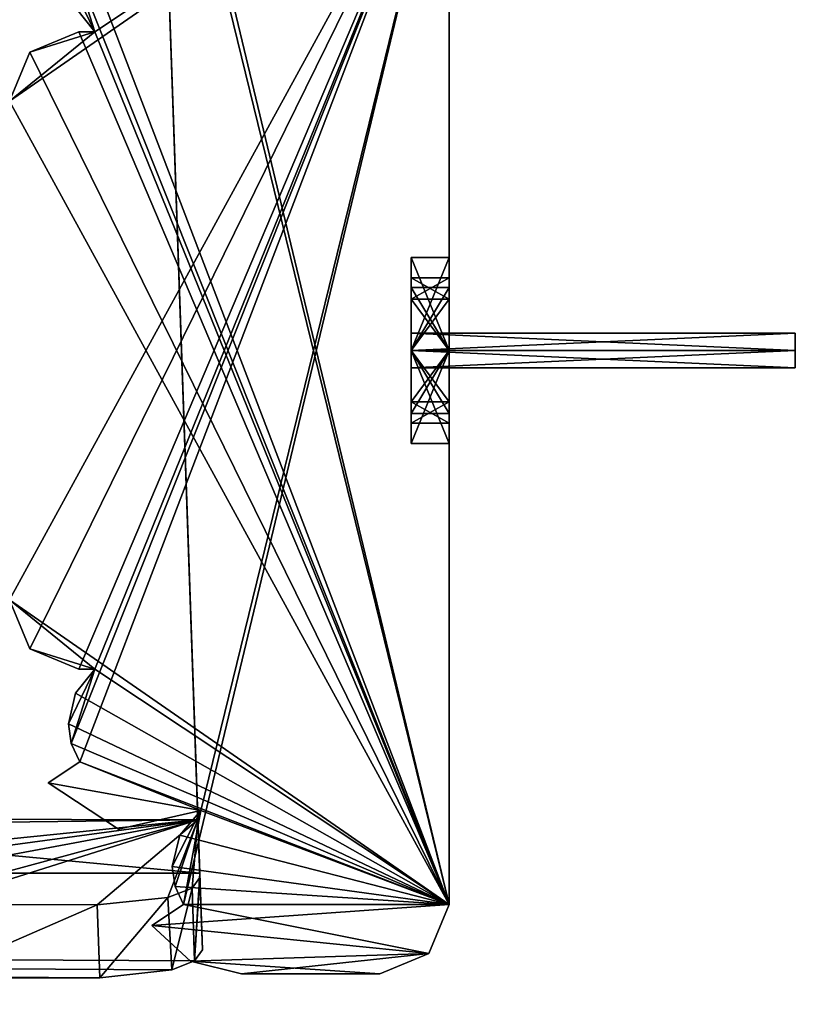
# Model space of a CAD drawing. Header units: millimetres. Extents: x -269 to 269, y -42 to 416.
# Tile 353 of 355: x 247 to 269, y 363 to 392. Entities that reach past the tile are written whole.
import ezdxf

# ---------------------------------------------------------------- set-up
doc = ezdxf.new("R2010")
doc.units = ezdxf.units.MM
doc.header["$LTSCALE"] = 65.185185
for name, color, linetype in [('3124', 7, 'CONTINUOUS'), ('3125', 7, 'CONTINUOUS'), ('3216', 7, 'CONTINUOUS'), ('3217', 7, 'CONTINUOUS'), ('3286', 7, 'CONTINUOUS'), ('3287', 7, 'CONTINUOUS'), ('3288', 7, 'CONTINUOUS'), ('3794', 7, 'CONTINUOUS'), ('3795', 7, 'CONTINUOUS'), ('3796', 7, 'CONTINUOUS'), ('3797', 7, 'CONTINUOUS'), ('3798', 7, 'CONTINUOUS'), ('3799', 7, 'CONTINUOUS'), ('3800', 7, 'CONTINUOUS'), ('3801', 7, 'CONTINUOUS'), ('3823', 7, 'CONTINUOUS'), ('3824', 7, 'CONTINUOUS'), ('3825', 7, 'CONTINUOUS'), ('3826', 7, 'CONTINUOUS'), ('3827', 7, 'CONTINUOUS'), ('3835', 7, 'CONTINUOUS'), ('3836', 7, 'CONTINUOUS'), ('3837', 7, 'CONTINUOUS'), ('3838', 7, 'CONTINUOUS'), ('3839', 7, 'CONTINUOUS'), ('3840', 7, 'CONTINUOUS'), ('3841', 7, 'CONTINUOUS'), ('3842', 7, 'CONTINUOUS'), ('3843', 7, 'CONTINUOUS'), ('3844', 7, 'CONTINUOUS'), ('3845', 7, 'CONTINUOUS'), ('3846', 7, 'CONTINUOUS'), ('3847', 7, 'CONTINUOUS'), ('3848', 7, 'CONTINUOUS'), ('3849', 7, 'CONTINUOUS'), ('3850', 7, 'CONTINUOUS'), ('3851', 7, 'CONTINUOUS'), ('3852', 7, 'CONTINUOUS'), ('3853', 7, 'CONTINUOUS'), ('3854', 7, 'CONTINUOUS'), ('3855', 7, 'CONTINUOUS'), ('3856', 7, 'CONTINUOUS'), ('3857', 7, 'CONTINUOUS')]:
    doc.layers.add(name, color=color, linetype=linetype)

msp = doc.modelspace()

# ---------------------------------------------------------------- linework, layer by layer
at = {"layer": '3124', "linetype": 'Continuous'}
for points in [[(251.794, 366.908, -2.706), (-251.794, 366.908, -2.706), (251.645, 364.38, -12.14), (251.794, 366.908, -2.706)], [(251.645, 364.38, -12.14), (-251.794, 366.908, -2.706), (250.993, 364.12, -13.112), (251.645, 364.38, -12.14)], [(250.993, 364.12, -13.112), (-251.794, 366.908, -2.706), (248.908, 363.889, -13.972), (250.993, 364.12, -13.112)], [(248.908, 363.889, -13.972), (-251.794, 366.908, -2.706), (243.99, 363.885, -13.99), (248.908, 363.889, -13.972)], [(251.871, 364.693, -10.973), (251.794, 366.908, -2.706), (251.645, 364.38, -12.14), (251.871, 364.693, -10.973)]]:
    msp.add_3dface(points, dxfattribs=at)
at = {"layer": '3125', "linetype": 'Continuous'}
for points in [[(-251.794, 366.908, -2.706), (251.794, 366.908, -2.706), (-250.149, 414, -4.351), (-251.794, 366.908, -2.706)], [(251.794, 366.908, -2.706), (250.149, 414, -4.351), (-250.149, 414, -4.351), (251.794, 366.908, -2.706)]]:
    msp.add_3dface(points, dxfattribs=at)
at = {"layer": '3216', "linetype": 'Continuous'}
for points in [[(0, 411.5, -7.165), (250.237, 411.5, -6.291), (0, 369.114, -5.685), (0, 411.5, -7.165)], [(0, 369.114, -5.685), (250.237, 411.5, -6.291), (251.74, 368.446, -4.782), (0, 369.114, -5.685)]]:
    msp.add_3dface(points, dxfattribs=at)
at = {"layer": '3217', "linetype": 'Continuous'}
for points in [[(0, 369.114, -5.685), (251.74, 368.446, -4.782), (0, 365.454, -19.344), (0, 369.114, -5.685)], [(0, 365.454, -19.344), (251.74, 368.446, -4.782), (214.58, 364.671, -19.371), (0, 365.454, -19.344)], [(214.58, 364.671, -19.371), (251.74, 368.446, -4.782), (219.799, 364.139, -21.288), (214.58, 364.671, -19.371)], [(219.799, 364.139, -21.288), (251.74, 368.446, -4.782), (223.243, 363.122, -25.035), (219.799, 364.139, -21.288)], [(223.243, 363.122, -25.035), (251.74, 368.446, -4.782), (241.898, 365.784, -14.849), (223.243, 363.122, -25.035)], [(241.898, 365.784, -14.849), (251.74, 368.446, -4.782), (243.99, 366.007, -13.99), (241.898, 365.784, -14.849)], [(243.99, 366.007, -13.99), (251.74, 368.446, -4.782), (248.834, 365.994, -13.973), (243.99, 366.007, -13.99)], [(248.834, 365.994, -13.973), (251.74, 368.446, -4.782), (250.876, 366.205, -13.155), (248.834, 365.994, -13.973)], [(250.876, 366.205, -13.155), (251.74, 368.446, -4.782), (251.572, 366.475, -12.141), (250.876, 366.205, -13.155)], [(251.572, 366.475, -12.141), (251.74, 368.446, -4.782), (251.798, 366.787, -10.973), (251.572, 366.475, -12.141)]]:
    msp.add_3dface(points, dxfattribs=at)
at = {"layer": '3286', "linetype": 'Continuous'}
for points in [[(243.99, 363.885, -13.99), (243.99, 366.007, -13.99), (248.834, 365.994, -13.973), (243.99, 363.885, -13.99)], [(248.908, 363.889, -13.972), (243.99, 363.885, -13.99), (248.834, 365.994, -13.973), (248.908, 363.889, -13.972)]]:
    msp.add_3dface(points, dxfattribs=at)
at = {"layer": '3287', "linetype": 'Continuous'}
for points in [[(251.645, 364.38, -12.14), (251.572, 366.475, -12.141), (251.798, 366.787, -10.973), (251.645, 364.38, -12.14)], [(251.871, 364.693, -10.973), (251.645, 364.38, -12.14), (251.798, 366.787, -10.973), (251.871, 364.693, -10.973)], [(250.993, 364.12, -13.112), (250.876, 366.205, -13.155), (251.572, 366.475, -12.141), (250.993, 364.12, -13.112)], [(251.645, 364.38, -12.14), (250.993, 364.12, -13.112), (251.572, 366.475, -12.141), (251.645, 364.38, -12.14)], [(248.908, 363.889, -13.972), (248.834, 365.994, -13.973), (250.876, 366.205, -13.155), (248.908, 363.889, -13.972)], [(250.993, 364.12, -13.112), (248.908, 363.889, -13.972), (250.876, 366.205, -13.155), (250.993, 364.12, -13.112)]]:
    msp.add_3dface(points, dxfattribs=at)
at = {"layer": '3288', "linetype": 'Continuous'}
for points in [[(250.149, 414, -4.351), (251.794, 366.908, -2.706), (251.74, 368.446, -4.782), (250.149, 414, -4.351)], [(250.237, 411.5, -6.291), (250.149, 414, -4.351), (251.74, 368.446, -4.782), (250.237, 411.5, -6.291)], [(251.794, 366.908, -2.706), (251.871, 364.693, -10.973), (251.74, 368.446, -4.782), (251.794, 366.908, -2.706)], [(251.74, 368.446, -4.782), (251.871, 364.693, -10.973), (251.798, 366.787, -10.973), (251.74, 368.446, -4.782)]]:
    msp.add_3dface(points, dxfattribs=at)
at = {"layer": '3794', "linetype": 'Continuous'}
for points in [[(246.3, 374.8, -17), (246.886, 373.386, -17), (259, 398, -17), (246.3, 374.8, -17)], [(246.3, 389.2, -17), (246.3, 374.8, -17), (259, 398, -17), (246.3, 389.2, -17)], [(248.768, 391.2, -17), (246.3, 389.2, -17), (259, 398, -17), (248.768, 391.2, -17)], [(246.886, 373.386, -17), (248.3, 372.8, -17), (259, 398, -17), (246.886, 373.386, -17)], [(248.084, 370.65, -17), (248.33, 370.124, -17), (259, 398, -17), (248.084, 370.65, -17)], [(248.768, 372.8, -17), (248.084, 370.65, -17), (259, 398, -17), (248.768, 372.8, -17)], [(248.202, 391.899, -17), (248.768, 391.2, -17), (259, 398, -17), (248.202, 391.899, -17)], [(248.3, 372.8, -17), (248.768, 372.8, -17), (259, 398, -17), (248.3, 372.8, -17)], [(248.33, 370.124, -17), (251.824, 368.717, -17), (259, 398, -17), (248.33, 370.124, -17)], [(251.824, 368.717, -17), (251.33, 366, -17), (259, 398, -17), (251.824, 368.717, -17)], [(259, 398, -17), (251.33, 366, -17), (259, 366, -17), (259, 398, -17)], [(246.886, 390.614, -17), (246.3, 389.2, -17), (248.768, 391.2, -17), (246.886, 390.614, -17)], [(248.3, 391.2, -17), (246.886, 390.614, -17), (248.768, 391.2, -17), (248.3, 391.2, -17)], [(248, 371.224, -17), (248.084, 370.65, -17), (248.768, 372.8, -17), (248, 371.224, -17)], [(248.202, 372.101, -17), (248, 371.224, -17), (248.768, 372.8, -17), (248.202, 372.101, -17)], [(247.411, 369.519, -17), (251.824, 368.717, -17), (248.33, 370.124, -17), (247.411, 369.519, -17)], [(249.446, 368.174, -17), (251.824, 368.717, -17), (247.411, 369.519, -17), (249.446, 368.174, -17)], [(251, 367.1, -17), (251.084, 366.526, -17), (251.824, 368.717, -17), (251, 367.1, -17)], [(251.218, 368.007, -17), (251, 367.1, -17), (251.824, 368.717, -17), (251.218, 368.007, -17)], [(251.084, 366.526, -17), (251.33, 366, -17), (251.824, 368.717, -17), (251.084, 366.526, -17)], [(251.33, 366, -17), (250.411, 365.395, -17), (259, 366, -17), (251.33, 366, -17)], [(259, 366, -17), (250.411, 365.395, -17), (258.414, 364.586, -17), (259, 366, -17)], [(258.414, 364.586, -17), (250.411, 365.395, -17), (251.53, 364.371, -17), (258.414, 364.586, -17)], [(253, 364, -17), (258.414, 364.586, -17), (251.53, 364.371, -17), (253, 364, -17)], [(257, 364, -17), (258.414, 364.586, -17), (253, 364, -17), (257, 364, -17)]]:
    msp.add_3dface(points, dxfattribs=at)
at = {"layer": '3795', "linetype": 'Continuous'}
for points in [[(250.411, 365.395, -17), (251.33, 366, -17), (251.33, 366, -317), (250.411, 365.395, -17)], [(250.411, 365.395, -317), (250.411, 365.395, -17), (251.33, 366, -317), (250.411, 365.395, -317)]]:
    msp.add_3dface(points, dxfattribs=at)
at = {"layer": '3796', "linetype": 'Continuous'}
for points in [[(251.218, 368.007, -17), (251.824, 368.717, -17), (251.218, 368.007, -317), (251.218, 368.007, -17)], [(251.218, 368.007, -317), (251.824, 368.717, -17), (251.824, 368.717, -317), (251.218, 368.007, -317)], [(251, 367.1, -17), (251.218, 368.007, -17), (251, 367.1, -317), (251, 367.1, -17)], [(251, 367.1, -317), (251.218, 368.007, -17), (251.218, 368.007, -317), (251, 367.1, -317)], [(251.084, 366.526, -17), (251, 367.1, -17), (251.084, 366.526, -317), (251.084, 366.526, -17)], [(251.084, 366.526, -317), (251, 367.1, -17), (251, 367.1, -317), (251.084, 366.526, -317)], [(251.33, 366, -17), (251.084, 366.526, -17), (251.33, 366, -317), (251.33, 366, -17)], [(251.33, 366, -317), (251.084, 366.526, -17), (251.084, 366.526, -317), (251.33, 366, -317)]]:
    msp.add_3dface(points, dxfattribs=at)
at = {"layer": '3797', "linetype": 'Continuous'}
for points in [[(249.446, 368.174, -17), (247.411, 369.519, -17), (249.446, 368.174, -317), (249.446, 368.174, -17)], [(247.411, 369.519, -17), (247.411, 369.519, -317), (249.446, 368.174, -317), (247.411, 369.519, -17)], [(251.824, 368.717, -17), (249.446, 368.174, -17), (251.824, 368.717, -317), (251.824, 368.717, -17)], [(251.824, 368.717, -317), (249.446, 368.174, -17), (249.446, 368.174, -317), (251.824, 368.717, -317)]]:
    msp.add_3dface(points, dxfattribs=at)
at = {"layer": '3798', "linetype": 'Continuous'}
for points in [[(247.411, 369.519, -17), (248.33, 370.124, -17), (248.33, 370.124, -317), (247.411, 369.519, -17)], [(247.411, 369.519, -317), (247.411, 369.519, -17), (248.33, 370.124, -317), (247.411, 369.519, -317)]]:
    msp.add_3dface(points, dxfattribs=at)
at = {"layer": '3799', "linetype": 'Continuous'}
for points in [[(248.202, 372.101, -17), (248.768, 372.8, -17), (248.202, 372.101, -317), (248.202, 372.101, -17)], [(248.768, 372.8, -17), (248.768, 372.8, -317), (248.202, 372.101, -317), (248.768, 372.8, -17)], [(248, 371.224, -17), (248.202, 372.101, -17), (248, 371.224, -317), (248, 371.224, -17)], [(248, 371.224, -317), (248.202, 372.101, -17), (248.202, 372.101, -317), (248, 371.224, -317)], [(248.084, 370.65, -17), (248, 371.224, -17), (248.084, 370.65, -317), (248.084, 370.65, -17)], [(248.084, 370.65, -317), (248, 371.224, -17), (248, 371.224, -317), (248.084, 370.65, -317)], [(248.33, 370.124, -17), (248.084, 370.65, -17), (248.33, 370.124, -317), (248.33, 370.124, -17)], [(248.33, 370.124, -317), (248.084, 370.65, -17), (248.084, 370.65, -317), (248.33, 370.124, -317)]]:
    msp.add_3dface(points, dxfattribs=at)
at = {"layer": '3800', "linetype": 'Continuous'}
for points in [[(248.768, 372.8, -17), (248.3, 372.8, -17), (248.3, 372.8, -317), (248.768, 372.8, -17)], [(248.768, 372.8, -317), (248.768, 372.8, -17), (248.3, 372.8, -317), (248.768, 372.8, -317)]]:
    msp.add_3dface(points, dxfattribs=at)
at = {"layer": '3801', "linetype": 'Continuous'}
for points in [[(246.886, 373.386, -17), (246.3, 374.8, -17), (246.886, 373.386, -317), (246.886, 373.386, -17)], [(246.3, 374.8, -17), (246.3, 374.8, -317), (246.886, 373.386, -317), (246.3, 374.8, -17)], [(248.3, 372.8, -17), (246.886, 373.386, -17), (248.3, 372.8, -317), (248.3, 372.8, -17)], [(248.3, 372.8, -317), (246.886, 373.386, -17), (246.886, 373.386, -317), (248.3, 372.8, -317)]]:
    msp.add_3dface(points, dxfattribs=at)
at = {"layer": '3823', "linetype": 'Continuous'}
for points in [[(259, 398, -317), (259, 366, -317), (251.33, 398, -317), (259, 398, -317)], [(251.33, 398, -317), (259, 366, -317), (251.824, 395.283, -317), (251.33, 398, -317)], [(251.824, 395.283, -317), (259, 366, -317), (248.33, 393.876, -317), (251.824, 395.283, -317)], [(248.33, 393.876, -317), (259, 366, -317), (248.084, 393.35, -317), (248.33, 393.876, -317)], [(248, 392.776, -317), (248.084, 393.35, -317), (248.768, 391.2, -317), (248, 392.776, -317)], [(248.084, 393.35, -317), (259, 366, -317), (248.768, 391.2, -317), (248.084, 393.35, -317)], [(248.202, 391.899, -317), (248, 392.776, -317), (248.768, 391.2, -317), (248.202, 391.899, -317)], [(248.3, 391.2, -317), (259, 366, -317), (246.886, 390.614, -317), (248.3, 391.2, -317)], [(248.768, 391.2, -317), (259, 366, -317), (248.3, 391.2, -317), (248.768, 391.2, -317)], [(259, 366, -317), (246.3, 389.2, -317), (246.886, 390.614, -317), (259, 366, -317)], [(246.3, 374.8, -317), (246.3, 389.2, -317), (259, 366, -317), (246.3, 374.8, -317)], [(246.3, 374.8, -317), (248.768, 372.8, -317), (246.886, 373.386, -317), (246.3, 374.8, -317)], [(248.768, 372.8, -317), (246.3, 374.8, -317), (259, 366, -317), (248.768, 372.8, -317)], [(248.768, 372.8, -317), (248.3, 372.8, -317), (246.886, 373.386, -317), (248.768, 372.8, -317)], [(248.202, 372.101, -317), (248.768, 372.8, -317), (259, 366, -317), (248.202, 372.101, -317)], [(248, 371.224, -317), (248.202, 372.101, -317), (259, 366, -317), (248, 371.224, -317)], [(248.084, 370.65, -317), (248, 371.224, -317), (259, 366, -317), (248.084, 370.65, -317)], [(248.33, 370.124, -317), (248.084, 370.65, -317), (259, 366, -317), (248.33, 370.124, -317)], [(251.824, 368.717, -317), (247.411, 369.519, -317), (248.33, 370.124, -317), (251.824, 368.717, -317)], [(251.824, 368.717, -317), (248.33, 370.124, -317), (259, 366, -317), (251.824, 368.717, -317)], [(247.411, 369.519, -317), (251.824, 368.717, -317), (249.446, 368.174, -317), (247.411, 369.519, -317)], [(251.218, 368.007, -317), (251.824, 368.717, -317), (259, 366, -317), (251.218, 368.007, -317)], [(251, 367.1, -317), (251.218, 368.007, -317), (259, 366, -317), (251, 367.1, -317)], [(251.084, 366.526, -317), (251, 367.1, -317), (259, 366, -317), (251.084, 366.526, -317)], [(251.33, 366, -317), (251.084, 366.526, -317), (259, 366, -317), (251.33, 366, -317)], [(250.411, 365.395, -317), (251.33, 366, -317), (258.414, 364.586, -317), (250.411, 365.395, -317)], [(251.33, 366, -317), (259, 366, -317), (258.414, 364.586, -317), (251.33, 366, -317)], [(251.53, 364.371, -317), (250.411, 365.395, -317), (258.414, 364.586, -317), (251.53, 364.371, -317)], [(257, 364, -317), (251.53, 364.371, -317), (258.414, 364.586, -317), (257, 364, -317)], [(253, 364, -317), (251.53, 364.371, -317), (257, 364, -317), (253, 364, -317)]]:
    msp.add_3dface(points, dxfattribs=at)
at = {"layer": '3824', "linetype": 'Continuous'}
for points in [[(259, 398, -17), (259, 366, -17), (259, 380.18, -40.953), (259, 398, -17)], [(259, 398, -317), (259, 398, -17), (259, 384.1, -254), (259, 398, -317)], [(259, 398, -17), (259, 382, -221.9), (259, 384.685, -223.451), (259, 398, -17)], [(259, 382, -221.9), (259, 398, -17), (259, 384.684, -70.551), (259, 382, -221.9)], [(259, 384.684, -226.551), (259, 398, -17), (259, 384.685, -223.451), (259, 384.684, -226.551)], [(259, 398, -17), (259, 384.684, -226.551), (259, 383.485, -248.515), (259, 398, -17)], [(259, 382, -39.9), (259, 398, -17), (259, 380.18, -40.953), (259, 382, -39.9)], [(259, 398, -17), (259, 382, -39.9), (259, 383.818, -40.949), (259, 398, -17)], [(259, 383.82, -43.047), (259, 398, -17), (259, 383.818, -40.949), (259, 383.82, -43.047)], [(259, 398, -17), (259, 383.82, -43.047), (259, 382, -65.9), (259, 398, -17)], [(259, 398, -17), (259, 382, -65.9), (259, 384.685, -67.451), (259, 398, -17)], [(259, 384.684, -70.551), (259, 398, -17), (259, 384.685, -67.451), (259, 384.684, -70.551)], [(259, 384.1, -254), (259, 398, -17), (259, 384.1, -250), (259, 384.1, -254)], [(259, 384.1, -250), (259, 398, -17), (259, 383.485, -248.515), (259, 384.1, -250)], [(259, 366, -317), (259, 398, -317), (259, 384.1, -254), (259, 366, -317)], [(259, 382, -72.1), (259, 382, -221.9), (259, 384.684, -70.551), (259, 382, -72.1)], [(259, 384.684, -226.551), (259, 382, -228.1), (259, 382, -247.9), (259, 384.684, -226.551)], [(259, 383.485, -248.515), (259, 384.684, -226.551), (259, 382, -247.9), (259, 383.485, -248.515)], [(259, 383.485, -255.485), (259, 366, -317), (259, 384.1, -254), (259, 383.485, -255.485)], [(259, 383.82, -43.047), (259, 382, -44.1), (259, 382, -65.9), (259, 383.82, -43.047)], [(259, 382, -256.1), (259, 366, -317), (259, 383.485, -255.485), (259, 382, -256.1)], [(259, 366, -317), (259, 379.316, -223.449), (259, 382, -72.1), (259, 366, -317)], [(259, 379.315, -226.549), (259, 366, -317), (259, 382, -228.1), (259, 379.315, -226.549)], [(259, 382, -228.1), (259, 366, -317), (259, 379.9, -250), (259, 382, -228.1)], [(259, 379.315, -70.549), (259, 366, -317), (259, 382, -72.1), (259, 379.315, -70.549)], [(259, 380.515, -255.485), (259, 366, -317), (259, 382, -256.1), (259, 380.515, -255.485)], [(259, 379.316, -223.449), (259, 382, -221.9), (259, 382, -72.1), (259, 379.316, -223.449)], [(259, 382, -247.9), (259, 382, -228.1), (259, 380.515, -248.515), (259, 382, -247.9)], [(259, 380.515, -248.515), (259, 382, -228.1), (259, 379.9, -250), (259, 380.515, -248.515)], [(259, 382, -44.1), (259, 380.182, -43.051), (259, 379.316, -67.449), (259, 382, -44.1)], [(259, 382, -65.9), (259, 382, -44.1), (259, 379.316, -67.449), (259, 382, -65.9)], [(259, 379.9, -254), (259, 366, -317), (259, 380.515, -255.485), (259, 379.9, -254)], [(259, 380.18, -40.953), (259, 366, -317), (259, 380.182, -43.051), (259, 380.18, -40.953)], [(259, 380.182, -43.051), (259, 366, -317), (259, 379.316, -67.449), (259, 380.182, -43.051)], [(259, 366, -17), (259, 366, -317), (259, 380.18, -40.953), (259, 366, -17)], [(259, 366, -317), (259, 379.9, -254), (259, 379.9, -250), (259, 366, -317)], [(259, 379.316, -223.449), (259, 366, -317), (259, 379.315, -226.549), (259, 379.316, -223.449)], [(259, 379.316, -67.449), (259, 366, -317), (259, 379.315, -70.549), (259, 379.316, -67.449)]]:
    msp.add_3dface(points, dxfattribs=at)
at = {"layer": '3825', "linetype": 'Continuous'}
for points in [[(259, 366, -17), (258.414, 364.586, -17), (259, 366, -317), (259, 366, -17)], [(259, 366, -317), (258.414, 364.586, -17), (258.414, 364.586, -317), (259, 366, -317)], [(258.414, 364.586, -17), (257, 364, -17), (258.414, 364.586, -317), (258.414, 364.586, -17)], [(257, 364, -17), (257, 364, -317), (258.414, 364.586, -317), (257, 364, -17)]]:
    msp.add_3dface(points, dxfattribs=at)
at = {"layer": '3826', "linetype": 'Continuous'}
for points in [[(257, 364, -17), (253, 364, -17), (253, 364, -317), (257, 364, -17)], [(257, 364, -17), (253, 364, -317), (257, 364, -317), (257, 364, -17)]]:
    msp.add_3dface(points, dxfattribs=at)
at = {"layer": '3827', "linetype": 'Continuous'}
for points in [[(251.53, 364.371, -17), (250.411, 365.395, -17), (251.53, 364.371, -317), (251.53, 364.371, -17)], [(250.411, 365.395, -17), (250.411, 365.395, -317), (251.53, 364.371, -317), (250.411, 365.395, -17)], [(253, 364, -17), (251.53, 364.371, -17), (253, 364, -317), (253, 364, -17)], [(251.53, 364.371, -17), (251.53, 364.371, -317), (253, 364, -317), (251.53, 364.371, -17)]]:
    msp.add_3dface(points, dxfattribs=at)
at = {"layer": '3835', "linetype": 'Continuous'}
for points in [[(248.768, 391.2, -17), (248.202, 391.899, -17), (248.768, 391.2, -317), (248.768, 391.2, -17)], [(248.202, 391.899, -17), (248.202, 391.899, -317), (248.768, 391.2, -317), (248.202, 391.899, -17)]]:
    msp.add_3dface(points, dxfattribs=at)
at = {"layer": '3836', "linetype": 'Continuous'}
for points in [[(248.3, 391.2, -17), (248.768, 391.2, -17), (248.768, 391.2, -317), (248.3, 391.2, -17)], [(248.3, 391.2, -17), (248.768, 391.2, -317), (248.3, 391.2, -317), (248.3, 391.2, -17)]]:
    msp.add_3dface(points, dxfattribs=at)
at = {"layer": '3837', "linetype": 'Continuous'}
for points in [[(246.886, 390.614, -17), (248.3, 391.2, -17), (246.886, 390.614, -317), (246.886, 390.614, -17)], [(248.3, 391.2, -17), (248.3, 391.2, -317), (246.886, 390.614, -317), (248.3, 391.2, -17)], [(246.3, 389.2, -17), (246.886, 390.614, -17), (246.3, 389.2, -317), (246.3, 389.2, -17)], [(246.3, 389.2, -317), (246.886, 390.614, -17), (246.886, 390.614, -317), (246.3, 389.2, -317)]]:
    msp.add_3dface(points, dxfattribs=at)
at = {"layer": '3838', "linetype": 'Continuous'}
for points in [[(259, 382, -221.9), (259, 379.316, -223.449), (257.9, 382, -221.9), (259, 382, -221.9)], [(257.9, 382, -221.9), (259, 379.316, -223.449), (257.9, 379.315, -223.451), (257.9, 382, -221.9)], [(259, 379.315, -226.549), (259, 382, -228.1), (257.9, 379.316, -226.551), (259, 379.315, -226.549)], [(259, 382, -228.1), (257.9, 382, -228.1), (257.9, 379.316, -226.551), (259, 382, -228.1)], [(259, 379.316, -223.449), (259, 379.315, -226.549), (257.9, 379.315, -223.451), (259, 379.316, -223.449)], [(257.9, 379.315, -223.451), (259, 379.315, -226.549), (257.9, 379.316, -226.551), (257.9, 379.315, -223.451)]]:
    msp.add_3dface(points, dxfattribs=at)
at = {"layer": '3839', "linetype": 'Continuous'}
for points in [[(257.9, 379.316, -226.551), (257.9, 382, -228.1), (257.9, 384.685, -226.549), (257.9, 379.316, -226.551)], [(257.9, 379.315, -223.451), (257.9, 379.316, -226.551), (257.9, 384.685, -226.549), (257.9, 379.315, -223.451)], [(257.9, 384.684, -223.449), (257.9, 379.315, -223.451), (257.9, 384.685, -226.549), (257.9, 384.684, -223.449)], [(257.9, 382, -221.9), (257.9, 379.315, -223.451), (257.9, 384.684, -223.449), (257.9, 382, -221.9)]]:
    msp.add_3dface(points, dxfattribs=at)
at = {"layer": '3840', "linetype": 'Continuous'}
for points in [[(257.9, 382, -39.9), (257.9, 380.182, -40.949), (257.9, 383.82, -40.953), (257.9, 382, -39.9)], [(257.9, 383.82, -40.953), (257.9, 380.182, -40.949), (257.9, 382, -41.5), (257.9, 383.82, -40.953)], [(257.9, 383.818, -43.051), (257.9, 383.82, -40.953), (257.9, 382, -42.5), (257.9, 383.818, -43.051)], [(257.9, 382, -42.5), (257.9, 383.82, -40.953), (257.9, 382.5, -42.001), (257.9, 382, -42.5)], [(257.9, 382.5, -42.001), (257.9, 383.82, -40.953), (257.9, 382, -41.5), (257.9, 382.5, -42.001)], [(257.9, 380.18, -43.047), (257.9, 382, -44.1), (257.9, 383.818, -43.051), (257.9, 380.18, -43.047)], [(257.9, 380.18, -43.047), (257.9, 383.818, -43.051), (257.9, 382, -42.5), (257.9, 380.18, -43.047)], [(257.9, 380.182, -40.949), (257.9, 380.18, -43.047), (257.9, 382, -41.5), (257.9, 380.182, -40.949)], [(257.9, 380.18, -43.047), (257.9, 382, -42.5), (257.9, 381.5, -41.999), (257.9, 380.18, -43.047)], [(257.9, 382, -41.5), (257.9, 380.18, -43.047), (257.9, 381.5, -41.999), (257.9, 382, -41.5)]]:
    msp.add_3dface(points, dxfattribs=at)
at = {"layer": '3841', "linetype": 'Continuous'}
for points in [[(257.9, 379.316, -70.551), (257.9, 382, -72.1), (257.9, 384.685, -70.549), (257.9, 379.316, -70.551)], [(257.9, 379.315, -67.451), (257.9, 379.316, -70.551), (257.9, 384.685, -70.549), (257.9, 379.315, -67.451)], [(257.9, 384.684, -67.449), (257.9, 379.315, -67.451), (257.9, 384.685, -70.549), (257.9, 384.684, -67.449)], [(257.9, 382, -65.9), (257.9, 379.315, -67.451), (257.9, 384.684, -67.449), (257.9, 382, -65.9)]]:
    msp.add_3dface(points, dxfattribs=at)
at = {"layer": '3842', "linetype": 'Continuous'}
for points in [[(257.9, 383.485, -255.485), (257.9, 384.1, -254), (257.9, 380.515, -255.485), (257.9, 383.485, -255.485)], [(257.9, 380.515, -255.485), (257.9, 384.1, -254), (257.9, 379.9, -254), (257.9, 380.515, -255.485)], [(257.9, 379.9, -254), (257.9, 384.1, -254), (257.9, 382, -253.5), (257.9, 379.9, -254)], [(257.9, 384.1, -254), (257.9, 384.1, -250), (257.9, 382.5, -253.001), (257.9, 384.1, -254)], [(257.9, 382, -253.5), (257.9, 384.1, -254), (257.9, 382.5, -253.001), (257.9, 382, -253.5)], [(257.9, 379.9, -250), (257.9, 379.9, -254), (257.9, 384.1, -250), (257.9, 379.9, -250)], [(257.9, 384.1, -250), (257.9, 379.9, -254), (257.9, 382, -252.5), (257.9, 384.1, -250)], [(257.9, 383.485, -248.515), (257.9, 379.9, -250), (257.9, 384.1, -250), (257.9, 383.485, -248.515)], [(257.9, 382.5, -253.001), (257.9, 384.1, -250), (257.9, 382, -252.5), (257.9, 382.5, -253.001)], [(257.9, 382, -256.1), (257.9, 383.485, -255.485), (257.9, 380.515, -255.485), (257.9, 382, -256.1)], [(257.9, 380.515, -248.515), (257.9, 379.9, -250), (257.9, 383.485, -248.515), (257.9, 380.515, -248.515)], [(257.9, 382, -247.9), (257.9, 380.515, -248.515), (257.9, 383.485, -248.515), (257.9, 382, -247.9)], [(257.9, 379.9, -254), (257.9, 382, -253.5), (257.9, 381.5, -252.999), (257.9, 379.9, -254)], [(257.9, 382, -252.5), (257.9, 379.9, -254), (257.9, 381.5, -252.999), (257.9, 382, -252.5)]]:
    msp.add_3dface(points, dxfattribs=at)
at = {"layer": '3843', "linetype": 'Continuous'}
for points in [[(259, 384.685, -223.451), (259, 382, -221.9), (257.9, 384.684, -223.449), (259, 384.685, -223.451)], [(259, 384.684, -226.551), (259, 384.685, -223.451), (257.9, 384.685, -226.549), (259, 384.684, -226.551)], [(257.9, 382, -228.1), (259, 384.684, -226.551), (257.9, 384.685, -226.549), (257.9, 382, -228.1)], [(259, 384.685, -223.451), (257.9, 384.684, -223.449), (257.9, 384.685, -226.549), (259, 384.685, -223.451)], [(259, 382, -221.9), (257.9, 382, -221.9), (257.9, 384.684, -223.449), (259, 382, -221.9)], [(259, 382, -228.1), (259, 384.684, -226.551), (257.9, 382, -228.1), (259, 382, -228.1)]]:
    msp.add_3dface(points, dxfattribs=at)
at = {"layer": '3844', "linetype": 'Continuous'}
for points in [[(259, 382, -39.9), (259, 380.18, -40.953), (257.9, 382, -39.9), (259, 382, -39.9)], [(259, 380.18, -40.953), (257.9, 380.182, -40.949), (257.9, 382, -39.9), (259, 380.18, -40.953)], [(259, 380.182, -43.051), (259, 382, -44.1), (257.9, 380.18, -43.047), (259, 380.182, -43.051)], [(259, 382, -44.1), (257.9, 382, -44.1), (257.9, 380.18, -43.047), (259, 382, -44.1)], [(259, 380.18, -40.953), (259, 380.182, -43.051), (257.9, 380.18, -43.047), (259, 380.18, -40.953)], [(259, 380.18, -40.953), (257.9, 380.18, -43.047), (257.9, 380.182, -40.949), (259, 380.18, -40.953)]]:
    msp.add_3dface(points, dxfattribs=at)
at = {"layer": '3845', "linetype": 'Continuous'}
for points in [[(259, 383.818, -40.949), (259, 382, -39.9), (257.9, 383.82, -40.953), (259, 383.818, -40.949)], [(259, 382, -39.9), (257.9, 382, -39.9), (257.9, 383.82, -40.953), (259, 382, -39.9)], [(259, 382, -44.1), (259, 383.82, -43.047), (257.9, 382, -44.1), (259, 382, -44.1)], [(259, 383.82, -43.047), (259, 383.818, -40.949), (257.9, 383.82, -40.953), (259, 383.82, -43.047)], [(257.9, 382, -44.1), (259, 383.82, -43.047), (257.9, 383.818, -43.051), (257.9, 382, -44.1)], [(259, 383.82, -43.047), (257.9, 383.82, -40.953), (257.9, 383.818, -43.051), (259, 383.82, -43.047)]]:
    msp.add_3dface(points, dxfattribs=at)
at = {"layer": '3846', "linetype": 'Continuous'}
for points in [[(259, 382, -65.9), (259, 379.316, -67.449), (257.9, 382, -65.9), (259, 382, -65.9)], [(259, 379.316, -67.449), (257.9, 379.315, -67.451), (257.9, 382, -65.9), (259, 379.316, -67.449)], [(259, 379.315, -70.549), (259, 382, -72.1), (257.9, 379.316, -70.551), (259, 379.315, -70.549)], [(259, 382, -72.1), (257.9, 382, -72.1), (257.9, 379.316, -70.551), (259, 382, -72.1)], [(259, 379.316, -67.449), (259, 379.315, -70.549), (257.9, 379.315, -67.451), (259, 379.316, -67.449)], [(259, 379.315, -70.549), (257.9, 379.316, -70.551), (257.9, 379.315, -67.451), (259, 379.315, -70.549)]]:
    msp.add_3dface(points, dxfattribs=at)
at = {"layer": '3847', "linetype": 'Continuous'}
for points in [[(259, 384.685, -67.451), (259, 382, -65.9), (257.9, 384.684, -67.449), (259, 384.685, -67.451)], [(259, 384.684, -70.551), (259, 384.685, -67.451), (257.9, 384.685, -70.549), (259, 384.684, -70.551)], [(257.9, 382, -72.1), (259, 384.684, -70.551), (257.9, 384.685, -70.549), (257.9, 382, -72.1)], [(259, 384.685, -67.451), (257.9, 384.684, -67.449), (257.9, 384.685, -70.549), (259, 384.685, -67.451)], [(259, 382, -65.9), (257.9, 382, -65.9), (257.9, 384.684, -67.449), (259, 382, -65.9)], [(259, 382, -72.1), (259, 384.684, -70.551), (257.9, 382, -72.1), (259, 382, -72.1)]]:
    msp.add_3dface(points, dxfattribs=at)
at = {"layer": '3848', "linetype": 'Continuous'}
for points in [[(259, 383.485, -255.485), (259, 384.1, -254), (257.9, 383.485, -255.485), (259, 383.485, -255.485)], [(259, 384.1, -254), (257.9, 384.1, -254), (257.9, 383.485, -255.485), (259, 384.1, -254)], [(259, 382, -256.1), (259, 383.485, -255.485), (257.9, 382, -256.1), (259, 382, -256.1)], [(259, 383.485, -255.485), (257.9, 383.485, -255.485), (257.9, 382, -256.1), (259, 383.485, -255.485)], [(259, 380.515, -255.485), (259, 382, -256.1), (257.9, 380.515, -255.485), (259, 380.515, -255.485)], [(259, 382, -256.1), (257.9, 382, -256.1), (257.9, 380.515, -255.485), (259, 382, -256.1)], [(259, 379.9, -254), (259, 380.515, -255.485), (257.9, 379.9, -254), (259, 379.9, -254)], [(259, 380.515, -255.485), (257.9, 380.515, -255.485), (257.9, 379.9, -254), (259, 380.515, -255.485)]]:
    msp.add_3dface(points, dxfattribs=at)
at = {"layer": '3849', "linetype": 'Continuous'}
for points in [[(259, 384.1, -254), (259, 384.1, -250), (257.9, 384.1, -254), (259, 384.1, -254)], [(257.9, 384.1, -254), (259, 384.1, -250), (257.9, 384.1, -250), (257.9, 384.1, -254)]]:
    msp.add_3dface(points, dxfattribs=at)
at = {"layer": '3850', "linetype": 'Continuous'}
for points in [[(259, 384.1, -250), (259, 383.485, -248.515), (257.9, 384.1, -250), (259, 384.1, -250)], [(259, 383.485, -248.515), (257.9, 383.485, -248.515), (257.9, 384.1, -250), (259, 383.485, -248.515)], [(259, 383.485, -248.515), (259, 382, -247.9), (257.9, 383.485, -248.515), (259, 383.485, -248.515)], [(259, 382, -247.9), (257.9, 382, -247.9), (257.9, 383.485, -248.515), (259, 382, -247.9)], [(259, 382, -247.9), (259, 380.515, -248.515), (257.9, 382, -247.9), (259, 382, -247.9)], [(259, 380.515, -248.515), (257.9, 380.515, -248.515), (257.9, 382, -247.9), (259, 380.515, -248.515)], [(259, 380.515, -248.515), (259, 379.9, -250), (257.9, 380.515, -248.515), (259, 380.515, -248.515)], [(259, 379.9, -250), (257.9, 379.9, -250), (257.9, 380.515, -248.515), (259, 379.9, -250)]]:
    msp.add_3dface(points, dxfattribs=at)
at = {"layer": '3851', "linetype": 'Continuous'}
for points in [[(259, 379.9, -250), (259, 379.9, -254), (257.9, 379.9, -250), (259, 379.9, -250)], [(259, 379.9, -254), (257.9, 379.9, -254), (257.9, 379.9, -250), (259, 379.9, -254)]]:
    msp.add_3dface(points, dxfattribs=at)
at = {"layer": '3852', "linetype": 'Continuous'}
for points in [[(257.9, 382, -42.5), (257.9, 382.5, -42.001), (269, 382, -42.5), (257.9, 382, -42.5)], [(257.9, 382.5, -42.001), (257.9, 382, -41.5), (269, 382.5, -41.999), (257.9, 382.5, -42.001)], [(269, 382, -42.5), (257.9, 382.5, -42.001), (269, 382.5, -41.999), (269, 382, -42.5)], [(269, 382.5, -41.999), (257.9, 382, -41.5), (269, 382, -41.5), (269, 382.5, -41.999)]]:
    msp.add_3dface(points, dxfattribs=at)
at = {"layer": '3853', "linetype": 'Continuous'}
for points in [[(257.9, 381.5, -41.999), (257.9, 382, -42.5), (269, 381.5, -42.001), (257.9, 381.5, -41.999)], [(257.9, 382, -42.5), (269, 382, -42.5), (269, 381.5, -42.001), (257.9, 382, -42.5)], [(257.9, 382, -41.5), (257.9, 381.5, -41.999), (269, 382, -41.5), (257.9, 382, -41.5)], [(269, 382, -41.5), (257.9, 381.5, -41.999), (269, 381.5, -42.001), (269, 382, -41.5)]]:
    msp.add_3dface(points, dxfattribs=at)
at = {"layer": '3854', "linetype": 'Continuous'}
for points in [[(269, 382, -42.5), (269, 382.5, -41.999), (269, 381.5, -42.001), (269, 382, -42.5)], [(269, 382.5, -41.999), (269, 382, -41.5), (269, 381.5, -42.001), (269, 382.5, -41.999)]]:
    msp.add_3dface(points, dxfattribs=at)
at = {"layer": '3855', "linetype": 'Continuous'}
for points in [[(269, 382.5, -252.999), (269, 382, -252.5), (269, 381.5, -253.001), (269, 382.5, -252.999)], [(269, 382, -253.5), (269, 382.5, -252.999), (269, 381.5, -253.001), (269, 382, -253.5)]]:
    msp.add_3dface(points, dxfattribs=at)
at = {"layer": '3856', "linetype": 'Continuous'}
for points in [[(257.9, 382, -253.5), (257.9, 382.5, -253.001), (269, 382, -253.5), (257.9, 382, -253.5)], [(257.9, 382.5, -253.001), (257.9, 382, -252.5), (269, 382.5, -252.999), (257.9, 382.5, -253.001)], [(257.9, 382.5, -253.001), (269, 382.5, -252.999), (269, 382, -253.5), (257.9, 382.5, -253.001)], [(257.9, 382, -252.5), (269, 382, -252.5), (269, 382.5, -252.999), (257.9, 382, -252.5)]]:
    msp.add_3dface(points, dxfattribs=at)
at = {"layer": '3857', "linetype": 'Continuous'}
for points in [[(257.9, 381.5, -252.999), (257.9, 382, -253.5), (269, 381.5, -253.001), (257.9, 381.5, -252.999)], [(257.9, 382, -253.5), (269, 382, -253.5), (269, 381.5, -253.001), (257.9, 382, -253.5)], [(257.9, 382, -252.5), (257.9, 381.5, -252.999), (269, 382, -252.5), (257.9, 382, -252.5)], [(269, 382, -252.5), (257.9, 381.5, -252.999), (269, 381.5, -253.001), (269, 382, -252.5)]]:
    msp.add_3dface(points, dxfattribs=at)

doc.saveas('drawing.dxf')
